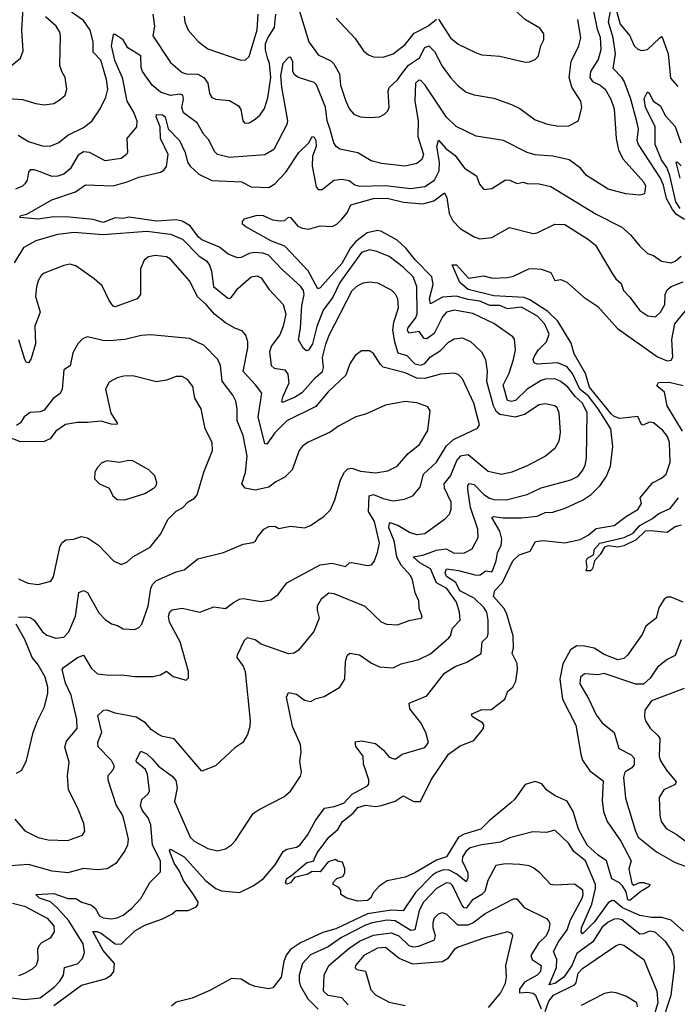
# Model space of a CAD drawing. Extents: x 1933546 to 2138868, y 524910 to 667279.
# Tile 278 of 466: x 2028911 to 2032246, y 614948 to 619938. Entities that reach past the tile are written whole.
import ezdxf

# ---------------------------------------------------------------- set-up
doc = ezdxf.new("R2010")
doc.units = 0

msp = doc.modelspace()

# ---------------------------------------------------------------- linework, layer by layer
at = {"layer": '0CON10XD'}
for points in [[(2028861.5, 619698.5), (2028915, 619742), (2028929.5, 619779.5), (2028921.5, 619885), (2028931.6, 620055)], [(2028855, 619537.3), (2028925, 619533.5), (2028992.2, 619512.2), (2029035, 619505.7), (2029085, 619512.9), (2029116.6, 619533.4), (2029142, 619555), (2029150.8, 619585), (2029142.5, 619645), (2029124.5, 619675), (2029115.4, 619705.4), (2029118.8, 619855), (2029114.6, 619875), (2029095.5, 619905), (2029042.6, 619952.6)], [(2028902.6, 619352.6), (2028955, 619320.7), (2029025, 619298.4), (2029065, 619297.3), (2029109.2, 619315), (2029155, 619352.1), (2029235, 619390.9), (2029276.9, 619423.1), (2029318.8, 619485), (2029347.9, 619545), (2029357.6, 619585), (2029351.1, 619635), (2029322.1, 619732.1), (2029282.9, 619772.9), (2029283.3, 619825), (2029268.9, 619885), (2029235, 619933.8), (2029174.5, 619975)], [(2029585.7, 619965), (2029595.4, 619904.6), (2029586.7, 619855), (2029675, 619721.4), (2029735, 619670), (2029755, 619662.5), (2029815, 619662.1), (2029844.3, 619644.3), (2029864.7, 619615), (2029872.8, 619562.8), (2029885, 619542.9), (2029905, 619534.5), (2029975, 619528.2), (2030021.1, 619501.1), (2030031.7, 619481.7), (2030042.5, 619425), (2030053.1, 619413.1), (2030075, 619414.3), (2030105, 619433.1), (2030130, 619455), (2030153, 619487), (2030168.8, 619541.2), (2030184.4, 619645), (2030178.4, 619715), (2030167.8, 619745), (2030157.5, 619785), (2030157.8, 619815), (2030169.2, 619845), (2030202.7, 619897.3), (2030209.6, 619965)], [(2029745.5, 619955), (2029748.2, 619925), (2029764.7, 619884.7), (2029816.3, 619826.4), (2029865, 619789.6), (2030032.6, 619732.6), (2030056.6, 619733.4), (2030075, 619751.2), (2030115.3, 619885.3), (2030121.1, 619965)], [(2030328.1, 619985), (2030377.7, 619825), (2030425, 619758.9), (2030489.4, 619729.4), (2030503.6, 619713.6), (2030532.5, 619662.5), (2030537.3, 619605), (2030565, 619524), (2030583.4, 619483.4), (2030605, 619458.6), (2030637.5, 619445), (2030685, 619442.2), (2030735.5, 619444.5), (2030761.7, 619458.3), (2030777.5, 619475), (2030785.5, 619494.5), (2030780, 619575), (2030785.3, 619594.7), (2030827, 619633), (2030848, 619662), (2030882.5, 619707.5), (2030937.9, 619745), (2030965, 619796.9), (2030985, 619804.6), (2031015, 619776.2), (2031052.6, 619702.6), (2031095.5, 619645), (2031133.7, 619603.6), (2031175, 619570.5), (2031216.2, 619556.2), (2031315, 619540), (2031405, 619508.5), (2031447.1, 619487.1), (2031525, 619430), (2031587.8, 619407.8), (2031645, 619398.2), (2031695, 619398.9), (2031744.5, 619425.5), (2031762.2, 619495), (2031756.4, 619525), (2031710.9, 619595), (2031697.2, 619645), (2031707.8, 619725), (2031746.6, 619805), (2031757.1, 619845), (2031741.3, 619938.7)], [(2031820.9, 619980.9), (2031840, 619890), (2031855, 619848.8), (2031858.7, 619785), (2031844.2, 619735), (2031806, 619675), (2031802, 619645), (2031815, 619624.7), (2031855, 619606.3), (2031880, 619585), (2031908.9, 619535), (2031926.4, 619485), (2031936.4, 619335), (2031947.1, 619277.1), (2031970.8, 619230.8), (2032076.5, 619115), (2032084.2, 619095), (2032080, 619055), (2032055, 619047.5), (2031985, 619055.6), (2031895, 619078.5), (2031785, 619147.5), (2031755, 619185.7), (2031696.6, 619226.6), (2031615.4, 619245.4), (2031525, 619252.9), (2031484.7, 619264.7), (2031365, 619325.5), (2031225, 619346.7), (2031125, 619396.2), (2031075, 619443.6), (2030966.4, 619606.4), (2030945, 619628.9), (2030935, 619630.5), (2030917.9, 619615), (2030914.3, 619525), (2030932.2, 619425), (2030929.2, 619345), (2030958.2, 619255), (2030950.7, 619229.3), (2030925, 619209.1), (2030865, 619194.7), (2030745, 619208.5), (2030693.1, 619223.1), (2030625, 619263.6), (2030535, 619281.5), (2030515.7, 619295.7), (2030504, 619314), (2030483.1, 619386.9)], [(2031035, 619940.9), (2031095, 619845.5), (2031135, 619813.5), (2031225, 619768.9), (2031255, 619759.5), (2031345, 619751.9), (2031475, 619722.5), (2031495.7, 619724.3), (2031525, 619735.8), (2031541.9, 619755), (2031552.9, 619805), (2031569.2, 619835), (2031568.8, 619865), (2031548.8, 619895), (2031476.6, 619936.6), (2031422.5, 619985)], [(2032282, 618925), (2032241.1, 618951.1), (2032220.7, 618975), (2032190.7, 619030.7), (2032175, 619099.1), (2032160.3, 619135), (2032049, 619305), (2032041.6, 619325), (2032048.6, 619385), (2032040.9, 619420.9), (2032010, 619535), (2031975.6, 619625.6), (2031965, 619645.3), (2031920.8, 619690.8), (2031931.8, 619765), (2031920.4, 619845), (2031896.8, 619925), (2031907.8, 619982.2)], [(2031935, 619988), (2031955.9, 619915), (2032005.5, 619855.5), (2032027.7, 619805), (2032045, 619787.7), (2032065, 619780.7), (2032095, 619786.5), (2032155, 619844.6), (2032165, 619851.9), (2032168.8, 619848.8), (2032198.8, 619765), (2032211.1, 619641.1), (2032248.4, 619598.4)], [(2030515.3, 619945.3), (2030612.1, 619842.1), (2030655, 619780), (2030679.3, 619759.3), (2030705, 619748.5), (2030755, 619747.9), (2030805, 619764.6), (2030865, 619811.8), (2030911.1, 619868.9), (2030980.8, 619905), (2031025, 619940.7)], [(2030483.1, 619386.9), (2030469.5, 619425), (2030461.2, 619495), (2030416.6, 619606.6), (2030405, 619618.8), (2030325, 619644.4), (2030307, 619657), (2030296.5, 619675), (2030295.9, 619725), (2030285, 619747.1), (2030275, 619746), (2030245, 619715.8), (2030234.3, 619655), (2030239.1, 619595), (2030269.1, 619425), (2030266.2, 619406.2), (2030200.3, 619279.8), (2030155, 619252.7), (2029975, 619239.6), (2029914.2, 619255), (2029899.1, 619269.1), (2029869.4, 619329.4), (2029844.5, 619355), (2029810.4, 619415), (2029741.2, 619465), (2029732.8, 619492.7), (2029741.1, 619535), (2029738, 619555), (2029725, 619559.8), (2029675, 619553.2), (2029625, 619570.3), (2029582.3, 619605), (2029533.8, 619675), (2029527.5, 619695), (2029525.5, 619755), (2029460.3, 619795), (2029435.3, 619835.3), (2029395, 619861.8), (2029385, 619861.9), (2029374.8, 619805), (2029392.2, 619732.2), (2029430.4, 619645), (2029454.6, 619524.6), (2029490.3, 619465), (2029505.5, 619424.5), (2029504.2, 619395), (2029454.2, 619335), (2029457.1, 619265), (2029452.5, 619255), (2029425, 619234.4), (2029345, 619222.5), (2029265, 619264.7), (2029235, 619268), (2029208.3, 619251.7), (2029167.9, 619182.1), (2029134.2, 619155), (2029105, 619144), (2029075, 619142.7), (2029015, 619166.5), (2028985, 619177.3), (2028963.8, 619176.2), (2028955.3, 619164.7), (2028949.2, 619125), (2028937.8, 619105), (2028925, 619093.3), (2028890.6, 619079.4)], [(2032260.5, 618980.5), (2032237.9, 619015), (2032208.2, 619148.2), (2032192.2, 619187.8), (2032165, 619227.8), (2032133.1, 619305), (2032132.9, 619395), (2032085, 619494.5), (2032077.7, 619537.7), (2032095, 619571.2), (2032105, 619563.8), (2032123.3, 619525), (2032160.8, 619500.9), (2032185, 619451.5), (2032235.6, 619395.6), (2032264.3, 619314.3)], [(2028845, 614984.3), (2028935, 614972.3), (2029015, 614980.6), (2029086.4, 615035), (2029115.4, 615065), (2029132.7, 615095), (2029138.9, 615135), (2029205, 615153.9), (2029230.1, 615179.9), (2029240.2, 615209.8), (2029232.6, 615255), (2029160.3, 615370.3), (2029103.5, 615435), (2029067.8, 615467.8), (2029011.9, 615485), (2028993.8, 615505), (2029085, 615509.8), (2029155, 615484.3), (2029195, 615483.4), (2029226.4, 615466.4), (2029275, 615451.2), (2029293.4, 615435), (2029315, 615397.1), (2029335, 615385.4), (2029375, 615381.1), (2029405, 615386.2), (2029435, 615400), (2029480.6, 615435), (2029525.4, 615484.6), (2029570.8, 615565), (2029625, 615618.8), (2029624.7, 615675), (2029584.2, 615755), (2029576.9, 615856.9), (2029562.8, 615892.8), (2029532.3, 615932.3), (2029523.8, 615955), (2029530, 615985), (2029563.1, 616015), (2029569.5, 616030.5), (2029559.5, 616115), (2029548.4, 616138.4), (2029502.7, 616175), (2029501.4, 616185), (2029525, 616230), (2029555, 616217.7), (2029582.3, 616192.3), (2029615.4, 616155), (2029684.8, 616104.8), (2029702.1, 616082.1), (2029709.2, 616045), (2029696.3, 615975), (2029775, 615794.3), (2029795, 615774.5), (2029865, 615736.7), (2029915, 615725.7), (2029954.3, 615735.7), (2029984.5, 615755.5), (2030005, 615778), (2030095, 615914.2), (2030125, 615935.6), (2030251.3, 615998.7), (2030285, 616028.8), (2030335.6, 616104.4), (2030340.8, 616125), (2030332.1, 616177.9), (2030338.6, 616225), (2030334.4, 616265), (2030295, 616356.2), (2030264, 616505), (2030275, 616528), (2030315, 616519.5), (2030355, 616489.4), (2030385, 616482.9), (2030415, 616498), (2030455, 616508), (2030533.8, 616555), (2030560, 616595), (2030563.5, 616685), (2030571.1, 616715), (2030585, 616727.5), (2030635, 616719.4), (2030695, 616676.5), (2030735, 616658.9), (2030805, 616653.8), (2030845, 616672.9), (2030935, 616695.5), (2030995, 616723.8), (2031086.3, 616803.7), (2031095.4, 616815), (2031105, 616854.3), (2031145.4, 616895), (2031141.8, 616935), (2031125.3, 616985), (2031076.5, 617055), (2031025, 617084.6), (2030994.2, 617155), (2030940.8, 617185), (2030905.7, 617215), (2030955, 617224.4), (2031025, 617248.6), (2031073.8, 617256.2), (2031115, 617234.1), (2031166.2, 617235), (2031205, 617255.6), (2031235.7, 617314.3), (2031234.8, 617355), (2031196.4, 617465), (2031183, 617557), (2031183.5, 617576.5), (2031192.2, 617587.8), (2031215, 617581.6), (2031265, 617531.8), (2031293.2, 617513.2), (2031315, 617506.8), (2031377.5, 617505), (2031485, 617531.3), (2031555.3, 617564.7), (2031705.8, 617605), (2031742.5, 617625), (2031766.9, 617655), (2031779.2, 617680.9), (2031785.3, 617715), (2031788.4, 617945), (2031765, 617994.1), (2031727.8, 618027.8), (2031691.2, 618075), (2031655, 618103.7), (2031625, 618116.9), (2031575.3, 618115.3), (2031555, 618108.3), (2031484.7, 618065), (2031425, 618008.2), (2031405, 618002.7), (2031385, 618008.2), (2031362.6, 618085), (2031393, 618147), (2031414.8, 618215), (2031424.6, 618264.6), (2031419.4, 618319.4), (2031411.2, 618331.2), (2031315, 618397.3), (2031208.4, 618448.4), (2031115, 618465.2), (2031075.5, 618455), (2031055, 618431.2), (2031012.9, 618347.1), (2030975, 618320.5), (2030961.7, 618321.7), (2030936.6, 618356.6), (2030885, 618349.6), (2030876.9, 618365), (2030879.5, 618375), (2030917.8, 618425), (2030926, 618445), (2030925.2, 618585), (2030906.5, 618635), (2030855, 618683.3), (2030785, 618737.5), (2030722.8, 618762.8), (2030685, 618771.9), (2030645, 618757.2), (2030535.1, 618604.9), (2030498.7, 618531.3), (2030450.3, 618465), (2030417.7, 618382.3), (2030395.2, 618295), (2030375, 618262.7), (2030365, 618259.1), (2030351, 618271), (2030324.6, 618315), (2030335.2, 618375), (2030341.4, 618488.6), (2030354, 618545), (2030350.5, 618565), (2030337.3, 618585), (2030241.5, 618671.5), (2030173.1, 618745), (2030144, 618755), (2030102.2, 618757.8), (2030075, 618752), (2030035, 618733), (2030015, 618731.2), (2029968.5, 618748.5), (2029924.1, 618784.1), (2029835, 618822), (2029818.6, 618835), (2029775, 618892.4), (2029735, 618916), (2029705, 618922.8), (2029605, 618917.3), (2029465, 618936.7), (2029435, 618930.6), (2029395, 618933.1), (2029335, 618910.3), (2029284.3, 618924.3), (2029163, 618937), (2029085, 618938.3), (2029005, 618927.3), (2028912.5, 618935), (2028916.2, 618945), (2028947.9, 618952.1), (2029074.7, 619025.3), (2029194.3, 619065.7), (2029245, 619101.2), (2029385, 619095.9), (2029455.7, 619115.7), (2029515, 619139.5), (2029625, 619164.9), (2029642.4, 619175), (2029656.1, 619193.9), (2029663.7, 619255), (2029625, 619335.7), (2029624.2, 619395), (2029603.8, 619445), (2029605, 619457.8), (2029635.2, 619455.2), (2029649.2, 619445), (2029664.7, 619384.7), (2029721.1, 619325), (2029750.3, 619265), (2029761.2, 619215), (2029775, 619195.5), (2029819.4, 619155), (2029885, 619122.8), (2030036.1, 619116.1), (2030085, 619090.4), (2030175, 619086.5), (2030204.7, 619105.3), (2030260.9, 619165), (2030327.3, 619265), (2030376.9, 619313.1), (2030395, 619345.7), (2030405, 619342.9), (2030413.6, 619325), (2030415.2, 619295.2), (2030396.6, 619246.6), (2030393.9, 619195), (2030415, 619090), (2030425, 619076.7), (2030445, 619076.7), (2030503.3, 619125), (2030545, 619129.6), (2030582.6, 619122.6), (2030611, 619101), (2030635, 619093.6), (2030765, 619097.2), (2030895, 619082.4), (2030965, 619091.7), (2031014.7, 619125), (2031039, 619171), (2031040.2, 619215), (2031025.9, 619294.1), (2031035, 619326.2), (2031071.5, 619285), (2031120.1, 619250.1), (2031166.5, 619185), (2031226.8, 619146.8), (2031243.2, 619103.2), (2031265, 619076.2), (2031305, 619082.9), (2031375, 619125.6), (2031395, 619123.8), (2031433.2, 619106.8), (2031465, 619113.5), (2031485, 619107.8)], [(2032260, 619135), (2032240, 619215), (2032245, 619216.7), (2032265, 619197.2)], [(2031485, 619107.8), (2031545, 619106.2), (2031605, 619092.7), (2031835, 618952), (2031965, 618886.2), (2032008.1, 618848.1), (2032055, 618790.6), (2032095, 618753.5), (2032125, 618743.3), (2032165, 618713.6), (2032215, 618706.1), (2032235, 618713.3), (2032265, 618739.2)], [(2029085, 614941.7), (2029224.6, 615045.4), (2029345, 615077.1), (2029374.6, 615095), (2029388.4, 615115), (2029391.7, 615155), (2029335, 615220.8), (2029282.7, 615317.3), (2029302.7, 615317.3), (2029325, 615307.8), (2029395, 615254.3), (2029425, 615253.3), (2029495, 615320), (2029545, 615349.4), (2029635, 615380.6), (2029682.9, 615405), (2029705, 615424.1), (2029765, 615423.1), (2029805, 615440.4), (2029815, 615452), (2029815.8, 615465), (2029793.3, 615505), (2029741.9, 615575), (2029722, 615622), (2029695, 615663.6), (2029671.4, 615725), (2029675, 615733.3), (2029745, 615695.3), (2029855, 615573.9), (2029905, 615534), (2029935, 615522.4), (2030025, 615514.7), (2030095, 615548.9), (2030147.1, 615585), (2030207.2, 615655), (2030247.2, 615722.8), (2030265, 615733.6), (2030315, 615743.7), (2030330.9, 615755), (2030370, 615805), (2030410.5, 615879.5), (2030457.4, 615942.6), (2030505, 615950), (2030555, 615967.3), (2030597.8, 616012.2), (2030674.4, 616055), (2030681.1, 616065), (2030681.1, 616085), (2030665, 616135.8), (2030654.5, 616165), (2030653.5, 616205), (2030615.5, 616255), (2030612.5, 616277.5), (2030645, 616282.5), (2030715, 616269.6), (2030756.7, 616235), (2030785, 616200.8), (2030808.3, 616191.7), (2030818, 616192), (2030850, 616215), (2030965, 616248.8), (2030983.3, 616275), (2030971.2, 616325), (2030946, 616375), (2030890, 616445), (2030886, 616474), (2030975, 616512), (2031065, 616626.8), (2031120, 616660), (2031178.3, 616681.7), (2031251.9, 616725), (2031256.2, 616785), (2031281, 616809), (2031287.5, 616825), (2031286.5, 616895), (2031279.3, 616935), (2031265, 616959.2), (2031215, 617005.5), (2031143.2, 617043.2), (2031123, 617085), (2031075, 617116.3), (2031069, 617135), (2031075, 617155.5), (2031136.5, 617146.5), (2031225, 617122.1), (2031246.3, 617123.7), (2031275, 617144.6), (2031305, 617140), (2031308.9, 617145), (2031327.8, 617195), (2031334.7, 617235), (2031353.2, 617275), (2031356.8, 617305), (2031345.8, 617345), (2031305, 617415.6), (2031315, 617420.4), (2031362.4, 617412.4), (2031455, 617412.9), (2031535, 617421.8), (2031575, 617440.7), (2031615, 617442.2), (2031677.2, 617462.8), (2031768.9, 617505), (2031809.3, 617530.7), (2031855, 617577.3), (2031887.5, 617625), (2031907.8, 617675), (2031918.5, 617775), (2031908.1, 617865), (2031844.3, 617965), (2031795, 618029.2), (2031751.8, 618065), (2031715.1, 618145.1), (2031685, 618180), (2031638.9, 618198.9), (2031535, 618191.5), (2031519.4, 618199.4), (2031514.7, 618215), (2031522.5, 618235), (2031542.3, 618265), (2031582, 618305), (2031596.2, 618343.8), (2031573.4, 618395), (2031536.3, 618435), (2031455, 618481.1), (2031385, 618472.1), (2031345, 618488.6), (2031295, 618489.9), (2031245, 618511), (2031185, 618519.2), (2031125, 618536.5), (2031055, 618532.1), (2030995, 618496.9), (2030990, 618525), (2031007.2, 618595), (2031000.3, 618635), (2030918.2, 618718.2), (2030871.3, 618778.7), (2030825, 618819.7), (2030745, 618864.4), (2030725, 618869), (2030672.6, 618857.4), (2030615, 618813.4), (2030588.9, 618781.1), (2030545, 618702.3), (2030435, 618578.1), (2030423.7, 618573.7), (2030374.4, 618664.4), (2030255, 618790), (2030187.5, 618815), (2030057.3, 618887.3), (2030041.7, 618901.7), (2030041.2, 618915), (2030050.9, 618929.1), (2030115, 618946.3), (2030145, 618944.7), (2030193.8, 618923.8), (2030232.6, 618917.4), (2030255, 618920.5), (2030275, 618936.9), (2030285, 618935.6), (2030321.6, 618891.6), (2030345, 618880.6), (2030375, 618876.4), (2030435, 618893.7), (2030495, 618889.5), (2030518.6, 618901.4), (2030545, 618927.2), (2030571.2, 618958.8), (2030590.9, 618999.1), (2030705, 619031.3), (2030775, 619033.2), (2030856.6, 619013.4), (2030955, 619005.2), (2031010.6, 619019.4), (2031065, 619060.8), (2031077.7, 619035), (2031089.5, 618955), (2031108.2, 618918.2), (2031145, 618879.7), (2031215, 618836.7), (2031245, 618826.4), (2031305, 618834.5), (2031395.5, 618884.5), (2031515, 618854.3), (2031535, 618857.5), (2031625, 618901.1), (2031675, 618898.8), (2031795, 618823.6), (2031830.6, 618795), (2031913.5, 618655), (2031933.5, 618623.5), (2031960.6, 618600.6), (2031973.1, 618565), (2032003.9, 618533.9), (2032055, 618463.3), (2032096.3, 618436.3), (2032135, 618431.9), (2032160.5, 618455), (2032182.5, 618495), (2032184.7, 618545), (2032195, 618568.8), (2032215, 618585.8), (2032275, 618609.2)], [(2028885.3, 618705), (2028934.5, 618785), (2028995, 618818.1), (2029105, 618851.3), (2029185, 618861.5), (2029335, 618849), (2029555, 618866), (2029675, 618850), (2029737.2, 618825), (2029820.8, 618739.2), (2029858.8, 618715), (2029874.4, 618694.4), (2029883.8, 618663.8), (2029893.2, 618585), (2029965, 618528.2), (2029975, 618525.3), (2029985, 618530.7), (2030017.2, 618575), (2030085, 618634.4), (2030115, 618640), (2030135, 618628.9), (2030175, 618571.5), (2030247.7, 618495), (2030260.3, 618445), (2030246.9, 618385), (2030229.5, 618340.5), (2030187.2, 618285), (2030177.4, 618255), (2030185.6, 618185), (2030202.2, 618172.2), (2030255, 618163.3), (2030271.5, 618141.5), (2030275.2, 618095), (2030243.1, 618025), (2030239.4, 618005), (2030245, 617998.6), (2030305, 618024), (2030345, 618049.7), (2030411.9, 618125), (2030446.7, 618155), (2030452.2, 618175), (2030445.8, 618225), (2030463.1, 618293.1), (2030480.7, 618339.3), (2030597.1, 618565), (2030625, 618590), (2030655, 618603.5), (2030685, 618609.1), (2030725, 618604.5), (2030795, 618568.9), (2030815, 618548.6), (2030827.3, 618525), (2030830.9, 618475), (2030806.8, 618403.2), (2030801.2, 618365), (2030811.1, 618305), (2030828.9, 618248.9), (2030875, 618235.6), (2030915, 618194.4), (2030945, 618187), (2030965, 618195.8), (2030995, 618228.4), (2031045, 618260.8), (2031085, 618302.9), (2031115, 618320.4), (2031155, 618324.5), (2031196.9, 618306.9), (2031252.7, 618255), (2031273.6, 618215), (2031282, 618155), (2031278.6, 618105), (2031312.7, 617982.7), (2031325.6, 617955), (2031345, 617938.4), (2031425, 617924.8), (2031471.6, 617938.4), (2031545, 617987.7), (2031575, 617992.9), (2031625, 617983.1), (2031635, 617973.8), (2031644.4, 617945), (2031651.1, 617845), (2031645, 617801.2), (2031624.4, 617765), (2031577.5, 617725), (2031485, 617676.9), (2031406.2, 617645), (2031355, 617632.9), (2031287.3, 617647.3), (2031185, 617732.5), (2031145, 617725.3), (2031127.8, 617705), (2031095, 617628.2), (2031061.3, 617585), (2031063.4, 617565), (2031097.3, 617495), (2031097.5, 617455), (2031089.6, 617430.4), (2031066, 617405), (2030965, 617332.1), (2030925, 617327.7), (2030888.6, 617338.6), (2030827.8, 617375), (2030795, 617386.2), (2030784, 617386), (2030781.6, 617365), (2030808.6, 617298.6), (2030822.2, 617215), (2030844.2, 617174.2), (2030888.7, 617125), (2030898.9, 617105), (2030915.4, 617035.4), (2030934.2, 616995), (2030935.8, 616955), (2030950.8, 616915), (2030946.8, 616903.2), (2030885, 616890.6), (2030825, 616870), (2030772.2, 616872.2), (2030745, 616884.3), (2030663.3, 616963.3), (2030505, 617028.7), (2030477.9, 617032.1), (2030439.1, 617000.9), (2030420.3, 616965), (2030418.9, 616945), (2030429.6, 616905), (2030403.4, 616836.6), (2030325, 616742.5), (2030303.2, 616726.8), (2030275, 616723.3), (2030165, 616762.9), (2030135, 616773.5), (2030105, 616794.4), (2030064.3, 616805.7), (2030048.8, 616791.2), (2030013.2, 616716.8), (2030012.5, 616705), (2030045, 616660.8), (2030055.3, 616635.3), (2030080, 616385), (2030077.5, 616355), (2030065.6, 616314.4), (2030042, 616275), (2030002.5, 616247.5), (2029904.2, 616155.8), (2029835, 616130), (2029695, 616292.5), (2029635, 616304.6), (2029615, 616314.5), (2029578.7, 616338.7), (2029548.6, 616375), (2029502.3, 616402.3), (2029395, 616423.3), (2029355, 616439.1), (2029335, 616437.5), (2029305, 616410), (2029325.2, 616325), (2029305.3, 616275), (2029307.5, 616255), (2029374.5, 616185), (2029389.4, 616155), (2029382.9, 616135), (2029358.6, 616105), (2029357.8, 616085), (2029400, 615955), (2029431.8, 615905), (2029439.6, 615879.6), (2029460.5, 615785), (2029457.8, 615755), (2029445, 615726), (2029397.9, 615662.1), (2029355, 615634.2), (2029305, 615629.4), (2029235, 615635.4), (2029154.6, 615614.6), (2029075, 615623.3), (2028955, 615657.1), (2028865, 615649.6)], [(2028886.5, 615886.5), (2028937.4, 615827.4), (2029005, 615792.9), (2029055, 615780.9), (2029155, 615777.8), (2029230, 615805), (2029242, 615825), (2029235.7, 615865), (2029204.3, 615945), (2029159.4, 616035), (2029153.3, 616105), (2029162.1, 616175), (2029139.3, 616250.7), (2029149.2, 616280.8), (2029201.8, 616345), (2029201.3, 616391.3), (2029171.4, 616515), (2029143.7, 616575), (2029126, 616645), (2029133.3, 616655), (2029205, 616706.1), (2029235, 616716.5), (2029275, 616649.6), (2029305, 616623.1), (2029365, 616616.2), (2029428.3, 616618.3), (2029495, 616608.5), (2029585, 616608.9), (2029625, 616618.1), (2029655, 616636), (2029689.7, 616609.7), (2029755, 616590), (2029767.5, 616602.5), (2029767.1, 616635), (2029725.3, 616785), (2029670.3, 616885), (2029666, 616915), (2029672.6, 616937.4), (2029685, 616946.5), (2029735, 616954.6), (2029825, 616934.5), (2029895, 616961.5), (2029955, 616954.2), (2029995.3, 616984.7), (2030025, 617001.2), (2030045, 617004.6), (2030135, 616988.9), (2030185, 616996.9), (2030221.4, 617025), (2030266, 617084), (2030435, 617175.6), (2030495, 617183.1), (2030563.9, 617166.1), (2030584, 617185), (2030595, 617187.5), (2030675, 617171.4), (2030695, 617175.6), (2030708, 617192), (2030725, 617238), (2030735.3, 617285), (2030710.2, 617395), (2030679.2, 617445), (2030683.1, 617525), (2030705, 617530.6), (2030755, 617510.5), (2030805, 617500), (2030861.7, 617508.3), (2030905.3, 617524.7), (2030941.2, 617568.8), (2030959.5, 617635), (2031025.2, 617694.8), (2031053.2, 617743.2), (2031075, 617777.3), (2031110.6, 617809.4), (2031232.3, 617867.7), (2031242, 617885), (2031214.7, 617994.7), (2031156.9, 618116.9), (2031135, 618138.9), (2031115, 618145.5), (2031045, 618141.3), (2030965, 618118.6), (2030925, 618121), (2030865, 618148), (2030755, 618177.3), (2030740.1, 618190.1), (2030705.6, 618245.6), (2030685, 618259.2), (2030645, 618258.6), (2030612, 618235), (2030585, 618193.8), (2030564.1, 618135.9), (2030475, 618051.5), (2030412.8, 617977.2), (2030265, 617905.2), (2030205.3, 617844.7), (2030165, 617785.8), (2030155, 617788), (2030119.7, 617925), (2030138.2, 618045), (2030107.4, 618087.4), (2030044.1, 618155), (2030067.3, 618275), (2030067.8, 618305), (2030058.3, 618338.3), (2030040, 618360), (2030005, 618371.9), (2029955, 618401.5), (2029898.9, 618445), (2029856.7, 618495), (2029813.4, 618533.4), (2029773.3, 618613.3), (2029675, 618724.4), (2029655, 618736.4), (2029597.9, 618742.1), (2029565, 618735.6), (2029541.9, 618718.1), (2029524.4, 618674.4), (2029524.4, 618545), (2029507.4, 618522.6), (2029395, 618482.2), (2029385, 618485.7), (2029365.4, 618515), (2029328.6, 618588.6), (2029288.5, 618625), (2029195, 618690.5), (2029165, 618697.8), (2029135, 618691.1), (2029035, 618652.2), (2029019.6, 618640.4), (2029005.5, 618615), (2028996, 618584), (2028991.8, 618535), (2029014.2, 618455), (2028988.5, 618385), (2028992, 618295), (2028969.8, 618220.2), (2028955, 618198), (2028945, 618200.8), (2028937.8, 618215), (2028906, 618316)], [(2030406.7, 615686.7), (2030418.8, 615715), (2030478.8, 615795), (2030525, 615834.2), (2030547.5, 615875), (2030602.7, 615917.3), (2030625, 615945.8), (2030665, 615957.1), (2030715, 615950.9), (2030745, 615955.9), (2030815, 615977.2), (2030855, 616004.4), (2030910, 615975), (2030944.2, 615975.8), (2030997.4, 616085), (2031085, 616214.8), (2031145, 616257.7), (2031214, 616285), (2031262.9, 616345), (2031264.6, 616365), (2031257.7, 616375), (2031206.7, 616405), (2031201.5, 616415), (2031205, 616420), (2031255, 616441.5), (2031299.4, 616440.6), (2031371.9, 616495), (2031385.8, 616535), (2031411.2, 616555), (2031427.5, 616585), (2031435.6, 616644.4), (2031432.9, 616675), (2031408.6, 616725), (2031414.4, 616755), (2031413.8, 616815), (2031379.9, 616929.9), (2031365.9, 616955.9), (2031313.3, 617015), (2031320.6, 617045), (2031359.2, 617085), (2031411.5, 617195), (2031443.9, 617226.1), (2031499.6, 617245), (2031526.2, 617293.8), (2031565, 617298.5), (2031675, 617286.1), (2031753.8, 617303.8), (2031793.1, 617325), (2031835, 617358.6), (2031925, 617374.8), (2031988.2, 617421.8), (2032045.5, 617455), (2032064.4, 617485), (2032057.1, 617515), (2032119.8, 617590.2), (2032166, 617615), (2032188.6, 617635), (2032209.2, 617695), (2032208.1, 617745), (2032206.8, 617795), (2032195.3, 617825), (2032172.9, 617855), (2032125, 617894.4), (2032105, 617898.1), (2032073.1, 617883.1), (2032065, 617885.7), (2032045, 617926.7), (2031955, 617917.3), (2031926.2, 617926.2), (2031910.1, 617940.1), (2031800.3, 618075), (2031779.8, 618145), (2031722.7, 618245), (2031708, 618298), (2031639.8, 618409.8), (2031589.5, 618459.5), (2031498.5, 618518.5), (2031469.7, 618529.7), (2031315, 618538.8), (2031185, 618570.8), (2031143.5, 618605), (2031110.6, 618680.6), (2031103.3, 618695), (2031125.5, 618695.5), (2031187, 618627), (2031265, 618640), (2031308.3, 618628.3), (2031385, 618631.9), (2031415, 618638), (2031493.3, 618675), (2031512.8, 618677.2), (2031555, 618672.9), (2031605, 618655.6), (2031625, 618615.8), (2031655, 618621.4), (2031685, 618607.5), (2031771.2, 618531.2), (2031843.3, 618483.3), (2031943.2, 618373.2), (2032145, 618228.5), (2032195, 618209.1), (2032215, 618212.5), (2032222.4, 618227.6), (2032217.3, 618317.3), (2032233.5, 618396.5), (2032287.8, 618462.2)], [(2028905, 616909.1), (2028940.9, 616910.9), (2028965, 616908.2), (2028984.4, 616895), (2029027.5, 616835), (2029048, 616818), (2029095, 616802.7), (2029135, 616808.1), (2029161.1, 616835), (2029194.7, 616915), (2029210.8, 617035), (2029235, 617044.3), (2029255, 617034), (2029312.6, 616932.6), (2029345, 616898), (2029376.6, 616876.6), (2029407.2, 616867.2), (2029435, 616850), (2029495, 616848), (2029515, 616858), (2029530.8, 616875), (2029562.7, 616965), (2029576.6, 617055), (2029585.3, 617075), (2029605, 617096.1), (2029705, 617139.4), (2029745, 617149.2), (2029815, 617206), (2029945, 617237.1), (2030045, 617280), (2030095, 617288.8), (2030106.7, 617295), (2030115.9, 617314.1), (2030148.8, 617355), (2030175, 617369.4), (2030205, 617371.2), (2030225, 617359.2), (2030285, 617371.4), (2030355, 617363.3), (2030385, 617374), (2030455, 617421.2), (2030486.6, 617453.4), (2030508.9, 617505), (2030538.1, 617605), (2030558.6, 617645), (2030575, 617661.4), (2030595, 617665.5), (2030640, 617650), (2030715, 617640.4), (2030778.1, 617651.9), (2030824.6, 617675.4), (2030880.2, 617739.8), (2030938.6, 617785), (2030980, 617855), (2030992, 617955), (2030980, 617975), (2030925.5, 617995.5), (2030865, 618002.2), (2030766.4, 617983.6), (2030665, 617938.9), (2030615, 617924.4), (2030528.3, 617878.3), (2030485, 617847.8), (2030370, 617795), (2030343.3, 617775), (2030328.8, 617755), (2030293.4, 617656.6), (2030255, 617618.6), (2030210, 617595), (2030175, 617568.1), (2030105, 617552.7), (2030055, 617563.1), (2030038, 617585), (2030056.5, 617643.5), (2030064.6, 617725), (2030045, 617830), (2030014.6, 617905), (2030013.9, 617965), (2030006.7, 618005), (2029991.5, 618035), (2029938.1, 618105), (2029929.1, 618185), (2029916.5, 618215), (2029846.7, 618286.7), (2029771.9, 618321.9), (2029575, 618340.6), (2029527.1, 618337.1), (2029443.6, 618316.4), (2029365, 618310.9), (2029332.2, 618312.2), (2029255, 618330), (2029229.5, 618320.5), (2029205.7, 618294.3), (2029180.5, 618249.5), (2029167, 618183), (2029135, 618163.8), (2029127.1, 618065), (2029116.4, 618043.6), (2029081.3, 618018.7), (2029035, 617959.2), (2029015, 617951), (2028965, 617946.9), (2028934.2, 617925.8), (2028914.4, 617895), (2028895, 617880.4)], [(2028905, 617104.5), (2028952.1, 617082.1), (2029005.4, 617074.6), (2029068.3, 617091.7), (2029081.9, 617115), (2029115.5, 617265), (2029125, 617285.8), (2029145, 617301.9), (2029184.6, 617305.4), (2029225, 617317.8), (2029255, 617311.5), (2029310.8, 617275), (2029386.7, 617195), (2029425, 617176.2), (2029455, 617188), (2029484.6, 617215.4), (2029572.5, 617265), (2029627.6, 617332.4), (2029662, 617405), (2029705, 617446.2), (2029736.7, 617463.3), (2029765.4, 617494.6), (2029797, 617513), (2029810.4, 617529.6), (2029844.7, 617645), (2029888.2, 617755), (2029887.1, 617795), (2029851.3, 617865), (2029832.1, 617965), (2029799.2, 618019.2), (2029788.6, 618078.6), (2029762.5, 618115), (2029735, 618130), (2029705, 618128.9), (2029655, 618111.1), (2029605, 618101.8), (2029485, 618132.7), (2029438.9, 618131.1), (2029405, 618122.2), (2029365, 618100), (2029345.6, 618064.4), (2029373.3, 617943.3), (2029405.6, 617895), (2029403.6, 617886.4), (2029375, 617887.3), (2029325, 617903.6), (2029255, 617895.5)], [(2032272.7, 617852.7), (2032195, 617980), (2032180.7, 618050.7), (2032142.2, 618082.2), (2032151.2, 618098.8), (2032205, 618100.3), (2032275, 618083.5)], [(2029255, 617895.5), (2029205, 617896.1), (2029144, 617886), (2029095, 617853.1), (2029065, 617812.9), (2029035, 617799.5), (2028915, 617799), (2028775, 617852.1)], [(2029445, 617503.6), (2029545, 617536.8), (2029592.9, 617565), (2029602.9, 617575), (2029607.3, 617592.7), (2029595.8, 617625.8), (2029565.8, 617655.8), (2029485, 617701.5), (2029465, 617703.6), (2029415, 617694.4), (2029355, 617702.5), (2029327.9, 617692.1), (2029305, 617668.8), (2029292.5, 617645), (2029290, 617610), (2029315.9, 617585.9), (2029364.2, 617564.2), (2029383.8, 617525), (2029405, 617506), (2029445, 617503.6)], [(2032265, 617376.2), (2032235, 617366.8), (2032195, 617339.2), (2032112.3, 617347.7), (2032083.3, 617345), (2032037.8, 617302.3), (2031975, 617272.1), (2031944.2, 617264.2), (2031895, 617271.1), (2031876, 617265), (2031855, 617227.5), (2031825.7, 617195), (2031815.6, 617155), (2031805, 617144.4), (2031784, 617145), (2031788.6, 617165), (2031783.8, 617195), (2031790.5, 617209.5), (2031820, 617225), (2031825.5, 617255), (2031852.1, 617285), (2031976.2, 617313.8), (2032021.2, 617335), (2032055.8, 617375), (2032120.7, 617409.3), (2032152.5, 617435), (2032208.8, 617461.2), (2032252, 617515)], [(2032275, 616985.6), (2032215, 617010.4), (2032195, 617011.1), (2032179.1, 617000.9), (2032152.1, 616957.9), (2032138.6, 616905), (2032086, 616865), (2032067.2, 616822.8), (2031993.4, 616716.6), (2031975, 616700), (2031945, 616694.3), (2031875, 616720.4), (2031825, 616752.7), (2031775, 616763.3), (2031736, 616764), (2031704.4, 616745), (2031665, 616672.9), (2031650, 616595), (2031663.6, 616493.6), (2031732, 616362), (2031755.8, 616215), (2031765.6, 616185.6), (2031801.9, 616131.9), (2031870.5, 616080.5), (2031865, 615980), (2031871.2, 615925), (2031890, 615875), (2031958.6, 615775), (2032012.5, 615675), (2032000, 615635), (2032015, 615560), (2032025, 615551.2), (2032055, 615564.4), (2032074.3, 615565.7), (2032106.7, 615555), (2032103.3, 615545), (2032060, 615520), (2032005, 615473.6), (2031995, 615477.5), (2031987.2, 615517.3), (2031968, 615548), (2031953.3, 615563.3), (2031914.6, 615584.6), (2031886.9, 615675), (2031845, 615703.6), (2031788.8, 615755), (2031745.2, 615835.2), (2031718.5, 615925), (2031687.1, 615977.1), (2031626.4, 616005), (2031585, 616033.6), (2031559.5, 616065), (2031525, 616077.6), (2031475, 616061.2), (2031420.8, 615985), (2031401.8, 615968.2), (2031291.8, 615878.2), (2031250, 615835), (2031165, 615810.3), (2031135.6, 615794.4), (2031075.2, 615694.8), (2031025, 615677.6), (2030915, 615614.7), (2030865, 615592.7), (2030775, 615574.3), (2030733.4, 615546.6), (2030706, 615515), (2030690, 615485), (2030675, 615474.4), (2030625, 615470.8), (2030570, 615485), (2030540, 615505), (2030540, 615525), (2030529.3, 615539.3), (2030500, 615555), (2030500, 615565), (2030520, 615585), (2030550, 615595), (2030560, 615615), (2030560, 615635), (2030548.3, 615668.3), (2030523, 615673), (2030511.7, 615681.7), (2030475, 615670), (2030435, 615619.2), (2030395, 615621.2), (2030372.4, 615607.6), (2030305, 615591.2), (2030285, 615564), (2030265, 615556.2), (2030259.2, 615565), (2030265, 615586), (2030290, 615600), (2030365, 615665.7), (2030402.5, 615675), (2030406.7, 615686.7)], [(2028895, 616118.6), (2028922.5, 616135), (2028946.4, 616183.6), (2028979.5, 616325), (2029000.9, 616385), (2029036.5, 616455), (2029054.5, 616525.5), (2029053.6, 616555), (2029040.9, 616605), (2029005, 616668.8), (2028974.8, 616704.8), (2028937, 616797), (2028892.5, 616875)], [(2032265, 616795.6), (2032234.7, 616715.3), (2032194.1, 616695.9), (2032145, 616657.1), (2032108.8, 616601.2), (2032075, 616570.5), (2032035, 616571.1), (2031875, 616623.8), (2031845, 616617.5), (2031775, 616622.7), (2031754.6, 616605), (2031751.5, 616571.5), (2031796.7, 616495), (2031833.6, 616415), (2031865, 616373.5), (2031925.2, 616325.2), (2031950, 616245), (2032011.5, 616211.5), (2032027.7, 616195), (2032027.7, 616162.3), (2032015, 616146.9), (2031980.5, 616125), (2031973.5, 616096.5), (2031983.1, 615993.1), (2032033, 615825), (2032048.1, 615795), (2032140.6, 615720.6), (2032235, 615666.5), (2032295, 615643.8)], [(2032281.4, 616548.6), (2032114.1, 616485.9), (2032081.4, 616438.6), (2032078.6, 616405), (2032084.3, 616385), (2032107.4, 616347.4), (2032148.9, 616308.9), (2032156.4, 616295), (2032154.6, 616205), (2032161.2, 616181.2), (2032190.4, 616135), (2032240, 616075), (2032235, 616061.1), (2032176.7, 616035), (2032153.2, 615996.8), (2032157.5, 615905), (2032164.5, 615875), (2032188.9, 615838.9), (2032240.8, 615810.9), (2032285, 615776.1)], [(2032277.9, 615317.9), (2032214.8, 615374.8), (2032167.6, 615387.6), (2032115, 615387.7), (2032055, 615398.3), (2031967.5, 615437.5), (2031925, 615471.7), (2031915, 615473.6), (2031895, 615461.6), (2031825, 615364.4), (2031765, 615305.8), (2031758.9, 615315), (2031760.5, 615335), (2031812.6, 615455), (2031831.7, 615535), (2031830.5, 615555), (2031780.9, 615675), (2031721.8, 615721.8), (2031693.3, 615765), (2031625, 615830), (2031581.7, 615818.3), (2031512.7, 615822.7), (2031395, 615792.2), (2031349.7, 615770.3), (2031253.8, 615756.2), (2031195, 615741.7), (2031175, 615724.7), (2031155.7, 615695), (2031155.2, 615675), (2031183.6, 615615), (2031183.2, 615586.8), (2031175, 615567.9), (2031127.3, 615607.3), (2031085, 615629.1), (2031055, 615628.2), (2031025, 615615.2), (2031005, 615602.8), (2030918.1, 615515), (2030855, 615420.9), (2030795, 615424.9), (2030674.3, 615405.7), (2030515, 615330.7), (2030447.8, 615312.2), (2030335, 615259.8), (2030285, 615225.3), (2030262.2, 615197.8), (2030249.8, 615165), (2030236.7, 615085), (2030195, 615030.8), (2030175, 615025.8), (2030105, 615038.1), (2030075, 615050.7), (2030035, 615076.1), (2029985, 615079.1), (2029875, 615018.1), (2029785, 614978.9), (2029705, 614958.1), (2029681.5, 614938.5)], [(2031643, 615265), (2031687.5, 615325), (2031703.5, 615376.5), (2031762.9, 615485), (2031768.7, 615505), (2031766.4, 615526.4), (2031725, 615557.5), (2031625, 615551.9), (2031605, 615555.6), (2031549.1, 615615), (2031518.7, 615638.7), (2031495, 615649.6), (2031446.7, 615656.7), (2031375, 615660.6), (2031325, 615651.9), (2031285.4, 615575), (2031270.2, 615519.8), (2031255.2, 615504.8), (2031205, 615476.1), (2031175, 615435.8), (2031165, 615437.5), (2031152.4, 615452.4), (2031105, 615549.6), (2031095, 615559.7), (2031075, 615562.9), (2031025.3, 615535), (2030959.2, 615465), (2030936.5, 615423.5), (2030914.4, 615325.6), (2030895, 615322.2), (2030815, 615371), (2030775, 615373.7), (2030698.7, 615361.3), (2030665, 615348.9), (2030543.3, 615286.7), (2030475, 615239.3), (2030385, 615198.4), (2030344.7, 615155), (2030328.4, 615095), (2030328.4, 615065), (2030334, 615044), (2030371.9, 614975), (2030423.8, 614923.8)], [(2028875, 615460), (2028934.7, 615445.3), (2029050.9, 615385), (2029083.8, 615345), (2029086.5, 615315), (2029065, 615283.1), (2029021.1, 615258.9), (2029008.9, 615245), (2029002.1, 615225), (2029003.6, 615173.6), (2028994.5, 615145), (2028975, 615125.6), (2028935.9, 615104.1), (2028905, 615092.9)], [(2030576.9, 614945), (2030545, 614980.4), (2030475, 614993.2), (2030451.3, 615015), (2030454.6, 615095), (2030478.2, 615145), (2030579.4, 615230.6), (2030635, 615267.6), (2030705, 615299), (2030795, 615310.6), (2030833.6, 615295), (2030885, 615246.8), (2030905, 615239.6), (2030935, 615242.9), (2031014.8, 615275.2), (2031018.9, 615295), (2031008.2, 615335), (2031008, 615365), (2031015, 615385.6), (2031035, 615406.4), (2031055, 615412.5), (2031075, 615405.5), (2031130.6, 615350.6), (2031185, 615350.6), (2031209.6, 615360.4), (2031271.3, 615408.7), (2031415, 615482), (2031432.3, 615482.3), (2031468.9, 615438.9), (2031582.4, 615382.4), (2031595, 615370), (2031599.1, 615355), (2031594.6, 615325), (2031580, 615295), (2031542, 615258), (2031502.5, 615195), (2031510.4, 615175), (2031555.2, 615145.2), (2031552.8, 615115), (2031534.6, 615095), (2031470.5, 615059.5), (2031445.3, 615025), (2031445, 615006), (2031485, 615009.8), (2031515, 615004.4), (2031525.9, 614995), (2031555, 614924.7)], [(2032164.9, 614845), (2032215.2, 614995), (2032231.9, 615135), (2032227.7, 615187.7), (2032215, 615223.3), (2032187.3, 615265), (2032133.9, 615313.9), (2032105, 615317.8), (2032075, 615304.8), (2032055, 615303.8), (2031965, 615375.3), (2031945, 615381.9), (2031925, 615378.9), (2031895, 615363.8), (2031865, 615338.1), (2031818.1, 615265), (2031736.1, 615205), (2031711.3, 615145), (2031671.2, 615085), (2031625, 615053.9), (2031596.4, 615046.4), (2031633.2, 615135), (2031634.5, 615175), (2031617.6, 615215), (2031643, 615265)], [(2031288, 614932), (2031350, 615005), (2031374.5, 615055), (2031379.5, 615085), (2031376.4, 615145), (2031411.4, 615295), (2031406.2, 615306.2), (2031385, 615314.4), (2031265, 615282.8), (2031135, 615237.9), (2031114.5, 615225), (2031081.2, 615178.8), (2031055, 615164), (2030905, 615150.8), (2030835, 615179.7), (2030765.8, 615235), (2030725, 615232.5), (2030656.2, 615195), (2030613.8, 615145), (2030613, 615133), (2030621.2, 615125), (2030665.4, 615115.4), (2030678, 615068), (2030691.9, 615021.9), (2030715, 614996.4), (2030785, 614958.9), (2030865, 614941.3)], [(2031575, 614911.5), (2031595, 614963.3), (2031618.5, 614995), (2031724.1, 615045.9), (2031732.8, 615057.2), (2031743.3, 615105), (2031765, 615129.1), (2031935, 615246.5), (2031955, 615253.5), (2031975, 615247.5), (2032075.6, 615175), (2032142, 615015), (2032146.6, 614955), (2032115, 614849.7)], [(2032043.8, 614935), (2032041.1, 614955), (2031985, 614988.5), (2031935, 615006.7), (2031909.7, 615010.3), (2031876.8, 615003.2), (2031758.1, 614941.9)]]:
    msp.add_lwpolyline(points, dxfattribs=at)

doc.saveas('drawing.dxf')
